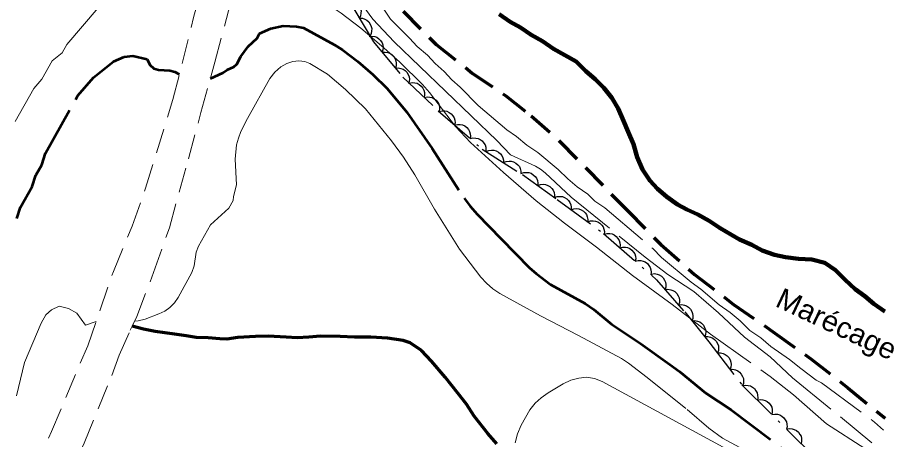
# Model space of a CAD drawing. Extents: x 355726 to 357533, y 5103782 to 5105258.
# Drawn here: x 355974.4 to 356037.4, y 5104614.6 to 5104645.3 of the extents above; entities that cross this region are included whole.
import ezdxf

# ---------------------------------------------------------------- set-up
doc = ezdxf.new("R2010")
doc.units = 0
doc.header["$LTSCALE"] = 0.6
for name, pattern in [('DASH_DOUBLE_DOT', [9.2, 5, -1.2, 0.3, -1.2, 0.3, -1.2]), ('DOT_DASHED', [7.7, 5, -1.2, 0.3, -1.2]), ('LONG_DASHED', [7.5, 6, -1.5]), ('MEDIUM_DASHED', [4.5, 3, -1.5])]:
    doc.linetypes.add(name, pattern=pattern)
for name, color, linetype, lineweight in [('1', 7, 'LONG_DASHED', 53), ('19', 7, 'Continuous', 13), ('2', 7, 'LONG_DASHED', 13), ('22', 7, 'Continuous', 13), ('4', 7, 'DASH_DOUBLE_DOT', 53), ('44', 7, 'Continuous', 25), ('7', 7, 'MEDIUM_DASHED', 70)]:
    doc.layers.add(name, color=color, linetype=linetype, lineweight=lineweight)

msp = doc.modelspace()

# ---------------------------------------------------------------- linework, layer by layer
at = {"layer": '1'}
for points in [[(355992.03, 5104644.17), (355992.85, 5104644.53), (355993.74, 5104644.72), (355994.72, 5104644.68), (355995.22, 5104644.57), (355997.47, 5104643.34), (355998.06, 5104642.97), (355999.19, 5104642.13), (356000.28, 5104641.18), (356001.32, 5104640.15), (356002.74, 5104638.44), (356004.59, 5104635.78), (356006.91, 5104632.18), (356007.35, 5104631.59), (356007.86, 5104631), (356009.62, 5104629.2), (356011.69, 5104627.09), (356012.16, 5104626.68), (356013.22, 5104625.88), (356015.74, 5104624.5), (356016.37, 5104624.05), (356017.65, 5104623), (356019.77, 5104621.59), (356021.9, 5104620.05), (356022.59, 5104619.54), (356024.52, 5104617.96), (356026.36, 5104616.74), (356030.95, 5104613.29)], [(355974.34, 5104630.68), (355974.62, 5104631.51), (355975.46, 5104633.01), (355975.73, 5104633.85), (355976.16, 5104634.6), (355976.43, 5104635.44), (355978.79, 5104639.64), (355979.94, 5104640.97), (355981.38, 5104642.13), (355982.17, 5104642.48), (355982.79, 5104642.53), (355983.83, 5104642.31)]]:
    msp.add_lwpolyline(points, dxfattribs=at)
at = {"layer": '1', "linetype": 'Continuous'}
for points in [[(355988.44, 5104640.9), (355989.35, 5104641.3), (355989.66, 5104641.51), (355990.14, 5104641.74), (355990.36, 5104641.93), (355990.67, 5104642.49), (355991.2, 5104643.21), (355991.84, 5104643.84), (355992.03, 5104644.17)], [(355983.83, 5104642.31), (355984.04, 5104641.88), (355984.32, 5104641.63), (355984.67, 5104641.51), (355985.48, 5104641.47), (355985.85, 5104641.38), (355986.18, 5104641.2)]]:
    msp.add_lwpolyline(points, dxfattribs=at)
at = {"layer": '19', "linetype": 'MEDIUM_DASHED'}
for points in [[(355973.33, 5104607.29), (355976.87, 5104615.17), (355979.51, 5104621.42), (355981.38, 5104626.83), (355982.76, 5104630.14), (355983.73, 5104632.9), (355985.72, 5104639.37), (355987.22, 5104645.34), (355988.24, 5104649.21), (355989.73, 5104654.44), (355991.06, 5104658.34), (355992.07, 5104661.18), (355993.19, 5104664.01), (355994.95, 5104668.52), (355997.24, 5104673.96), (355999.22, 5104678.15)], [(355973.64, 5104601.69), (355975.44, 5104605.41), (355977.53, 5104610.55), (355979.26, 5104614.32), (355981.26, 5104619.25), (355981.79, 5104620.73), (355982.61, 5104622.54), (355982.76, 5104622.85), (355983.09, 5104623.55), (355984.31, 5104626.76), (355985.46, 5104630.01), (355986.84, 5104635.04), (355987.76, 5104638.42), (355988.77, 5104642.09), (355989.92, 5104646.38), (355990.66, 5104649.27), (355991.6, 5104652.15), (355992.52, 5104655.49), (355993.31, 5104657.91), (355994.8, 5104662.81), (355996.35, 5104666.94), (355997.8, 5104670.73)]]:
    msp.add_lwpolyline(points, dxfattribs=at)
at = {"layer": '2', "linetype": 'Continuous'}
msp.add_line((355979.35, 5104622.91), (355980.12, 5104623.18), dxfattribs=at)
for points in [[(355993.96, 5104660.06), (355993.99, 5104660.02), (355994.87, 5104658.93), (355995.09, 5104658.36), (355995.26, 5104657.87), (355995.42, 5104657.09), (355995.62, 5104655.21), (355995.63, 5104654.43), (355995.73, 5104653.38), (355995.97, 5104652.34), (355996.25, 5104651.37), (355996.61, 5104650.49), (355997.81, 5104648.59), (356000.28, 5104645.22), (356001.82, 5104643.55), (356009.3, 5104636.37), (356010.29, 5104635.32), (356012.11, 5104634.49), (356012.47, 5104634.28)], [(355982.93, 5104623.2), (355983.18, 5104623.22), (355983.69, 5104623.36), (355984.69, 5104623.74), (355985.12, 5104623.94), (355985.5, 5104624.2), (355985.82, 5104624.54), (355986.09, 5104624.93), (355987.09, 5104626.75), (355987.26, 5104627.23), (355987.42, 5104628.23), (355987.58, 5104628.67), (355988.44, 5104630.23), (355989.78, 5104631.44), (355990.11, 5104632.01)], [(356010.64, 5104614.34), (356010.81, 5104615.01), (356011.07, 5104615.62), (356011.71, 5104616.75), (356012.1, 5104617.23), (356012.54, 5104617.63), (356013.03, 5104617.99), (356014.13, 5104618.65), (356014.7, 5104618.9), (356015.27, 5104619.05), (356015.84, 5104619.12), (356016.41, 5104619.03), (356016.96, 5104618.8), (356025.78, 5104614.03)]]:
    msp.add_lwpolyline(points, dxfattribs=at)
at = {"layer": '2'}
for points in [[(355974.23, 5104637.76), (355975.58, 5104640.16), (355976.16, 5104640.83), (355976.92, 5104642.18), (355977.64, 5104642.76), (355977.98, 5104643.36), (355980.27, 5104646.03), (355980.76, 5104646.54), (355981.18, 5104647.3), (355981.76, 5104647.96), (355982.6, 5104649.46), (355983.75, 5104650.8), (355984.88, 5104651.75), (355986.29, 5104652.58), (355987.15, 5104652.69), (355987.76, 5104652.55), (355988.51, 5104652.82)], [(355995.65, 5104646.96), (355997.52, 5104645.95), (355997.96, 5104645.66), (355999.4, 5104644.55), (356001.08, 5104643.13), (356002.23, 5104642.08), (356003.88, 5104640.45), (356004.4, 5104639.86), (356006.29, 5104637.4), (356007.38, 5104636.23), (356009.78, 5104634.03), (356012.16, 5104631.97), (356014.23, 5104630.34), (356016.56, 5104628.61), (356019.19, 5104626.54), (356022.06, 5104624.42), (356024.85, 5104622.25), (356029.21, 5104619.18), (356030.91, 5104617.84), (356033.3, 5104615.73), (356036.1, 5104613.93)], [(356000.32, 5104647.09), (356001.55, 5104645.21), (356002.95, 5104643.82), (356003.5, 5104643.21), (356004.25, 5104642.6), (356004.8, 5104641.99), (356005.47, 5104641.41), (356006.02, 5104640.8), (356006.62, 5104640.27), (356007.95, 5104638.93), (356010.03, 5104637.16), (356010.74, 5104636.66), (356011.49, 5104636.04), (356012.28, 5104635.5), (356013.77, 5104634.26), (356014.47, 5104633.57), (356015.14, 5104632.99), (356015.93, 5104632.45), (356016.44, 5104631.96), (356017.16, 5104631.46), (356020.66, 5104628.5), (356021.28, 5104627.85), (356023.44, 5104626.04), (356024.16, 5104625.54), (356025.49, 5104624.39), (356026.28, 5104623.84), (356027.03, 5104623.23), (356027.73, 5104622.53), (356028.52, 5104621.99), (356029.26, 5104621.37), (356030.61, 5104620.41), (356031.43, 5104619.75), (356032.56, 5104618.92), (356032.93, 5104618.71), (356036.79, 5104615.85), (356037.46, 5104615.27)], [(355990.11, 5104632.01), (355990.12, 5104632.28), (355990.34, 5104633.15), (355990.24, 5104635.01), (355990.35, 5104636.05), (355990.49, 5104636.55), (355990.66, 5104637.04), (355991.14, 5104637.97), (355992.76, 5104640.88), (355993.13, 5104641.34), (355993.57, 5104641.74), (355994, 5104641.99), (355994.44, 5104642.12), (355994.89, 5104642.17), (355995.31, 5104642.13), (355995.69, 5104641.98), (355996.96, 5104641.21), (355998.28, 5104640.08), (355999.74, 5104638.67), (356001.64, 5104636.36), (356002.5, 5104635.16), (356003.33, 5104633.88), (356004.75, 5104631.36), (356006.58, 5104628.46), (356008.14, 5104626.42), (356008.55, 5104625.97), (356009, 5104625.57), (356009.52, 5104625.23), (356012.48, 5104623.59), (356015.24, 5104622.17), (356018.38, 5104620.48), (356018.89, 5104620.15), (356020.25, 5104619.11), (356023.16, 5104616.76), (356024.74, 5104615.42), (356025.74, 5104614.69), (356032.22, 5104611.21)], [(356012.47, 5104634.28), (356012.83, 5104634.01), (356014.71, 5104632.24), (356020.11, 5104627.87), (356021.74, 5104626.61), (356023.65, 5104625.36), (356025.45, 5104623.81), (356027.34, 5104622.05), (356029.21, 5104620.6), (356030.84, 5104619.09), (356036.61, 5104614.35)], [(355974.33, 5104617.76), (355974.91, 5104620.2), (355976.13, 5104623.06), (355976.47, 5104623.66), (355976.87, 5104624.03), (355977.43, 5104624.31), (355978.11, 5104624.12), (355978.71, 5104623.78), (355979.35, 5104622.91)]]:
    msp.add_lwpolyline(points, dxfattribs=at)
at = {"layer": '22', "linetype": 'LONG_DASHED', "lineweight": 70}
for points in [[(355998.94, 5104622.04), (355997.89, 5104622.09), (355996.47, 5104622.12), (355995.61, 5104622.03), (355994.77, 5104621.99), (355993.95, 5104622.04), (355992.64, 5104622.12), (355991.72, 5104622.08), (355990.45, 5104622.01), (355989.65, 5104621.9), (355989.13, 5104621.91), (355988.28, 5104621.99), (355987.41, 5104622.01), (355986.68, 5104622.13), (355985.83, 5104622.26), (355984.43, 5104622.46), (355983.58, 5104622.63), (355982.76, 5104622.85)], [(356009.3, 5104614.28), (356008.65, 5104615.03), (356007.66, 5104616.29), (356007.08, 5104617.16), (356006.46, 5104617.97), (356005.53, 5104619.13), (356004.54, 5104620.3), (356003.82, 5104621.08), (356002.98, 5104621.63), (356002.48, 5104621.79), (356001.35, 5104621.96), (356000.12, 5104622.05), (355998.94, 5104622.04)]]:
    msp.add_lwpolyline(points, dxfattribs=at)
at = {"layer": '4', "linetype": 'Continuous', "lineweight": 90}
msp.add_lwpolyline([(356009.47, 5104645.57), (356010.26, 5104645.03), (356011.02, 5104644.61), (356011.8, 5104644.06), (356012.63, 5104643.6), (356013.42, 5104643.05), (356014.25, 5104642.59), (356015.08, 5104642.12), (356015.79, 5104641.42), (356016.46, 5104640.85), (356017.08, 5104640.2), (356017.67, 5104639.47), (356018.14, 5104638.71), (356018.52, 5104637.8), (356018.87, 5104637.01), (356019.25, 5104636.1), (356019.52, 5104635.16), (356019.9, 5104634.25), (356020.44, 5104633.45), (356021, 5104632.84), (356021.67, 5104632.26), (356022.45, 5104631.72), (356023.13, 5104631.34), (356023.93, 5104630.99), (356024.76, 5104630.52), (356025.55, 5104629.98), (356026.38, 5104629.51), (356026.98, 5104629.17), (356027.86, 5104628.78), (356028.61, 5104628.35), (356029.53, 5104628.03), (356030.33, 5104627.88), (356031.26, 5104627.75), (356032.23, 5104627.7), (356033.18, 5104627.46), (356033.97, 5104626.92), (356034.67, 5104626.23), (356035.38, 5104625.53), (356036.09, 5104625.03), (356036.76, 5104624.46), (356037.55, 5104623.91)], dxfattribs=at)
at = {"layer": '44'}
for points in [[(355998.53, 5104646.58), (355998.74, 5104646.57), (355998.93, 5104646.5), (355999.07, 5104646.42), (355999.2, 5104646.3), (355999.31, 5104646.15), (355999.38, 5104645.97), (355999.42, 5104645.81), (355999.41, 5104645.64), (355999.37, 5104645.46), (355999.3, 5104645.29)], [(355999.3, 5104645.29), (355999.51, 5104645.28), (355999.7, 5104645.21), (355999.84, 5104645.14), (355999.97, 5104645.01), (356000.08, 5104644.86), (356000.15, 5104644.68), (356000.19, 5104644.53), (356000.18, 5104644.35), (356000.14, 5104644.17), (356000.07, 5104644.01)], [(356000.01, 5104643.96), (356000.21, 5104643.98), (356000.41, 5104643.94), (356000.57, 5104643.89), (356000.71, 5104643.79), (356000.84, 5104643.65), (356000.94, 5104643.49), (356001, 5104643.34), (356001.02, 5104643.16), (356001.01, 5104642.98), (356000.96, 5104642.8)], [(356000.96, 5104642.8), (356001.17, 5104642.82), (356001.37, 5104642.78), (356001.52, 5104642.73), (356001.66, 5104642.63), (356001.79, 5104642.49), (356001.89, 5104642.33), (356001.95, 5104642.18), (356001.97, 5104642), (356001.96, 5104641.82), (356001.91, 5104641.65)], [(356001.91, 5104641.65), (356002.12, 5104641.67), (356002.32, 5104641.62), (356002.47, 5104641.57), (356002.62, 5104641.47), (356002.75, 5104641.34), (356002.84, 5104641.17), (356002.91, 5104641.02), (356002.93, 5104640.84), (356002.91, 5104640.66), (356002.86, 5104640.49)], [(356002.92, 5104640.54), (356003.13, 5104640.59), (356003.33, 5104640.57), (356003.49, 5104640.54), (356003.65, 5104640.45), (356003.79, 5104640.34), (356003.91, 5104640.19), (356003.99, 5104640.05), (356004.03, 5104639.87), (356004.04, 5104639.69), (356004.01, 5104639.51)], [(356004.01, 5104639.51), (356004.22, 5104639.56), (356004.42, 5104639.54), (356004.58, 5104639.51), (356004.74, 5104639.42), (356004.88, 5104639.31), (356005, 5104639.15), (356005.08, 5104639.01), (356005.12, 5104638.84), (356005.13, 5104638.66), (356005.1, 5104638.48)], [(356005.1, 5104638.48), (356005.31, 5104638.54), (356005.51, 5104638.53), (356005.67, 5104638.5), (356005.83, 5104638.42), (356005.98, 5104638.31), (356006.1, 5104638.17), (356006.19, 5104638.03), (356006.24, 5104637.86), (356006.26, 5104637.67), (356006.23, 5104637.5)], [(356006.23, 5104637.5), (356006.44, 5104637.55), (356006.64, 5104637.54), (356006.8, 5104637.51), (356006.96, 5104637.44), (356007.11, 5104637.33), (356007.23, 5104637.18), (356007.32, 5104637.04), (356007.37, 5104636.87), (356007.39, 5104636.69), (356007.36, 5104636.51)], [(356007.36, 5104636.51), (356007.56, 5104636.56), (356007.77, 5104636.55), (356007.93, 5104636.53), (356008.09, 5104636.45), (356008.24, 5104636.34), (356008.36, 5104636.19), (356008.45, 5104636.05), (356008.49, 5104635.88), (356008.51, 5104635.7), (356008.49, 5104635.52)], [(356008.52, 5104635.56), (356008.72, 5104635.65), (356008.92, 5104635.67), (356009.08, 5104635.67), (356009.25, 5104635.62), (356009.41, 5104635.53), (356009.56, 5104635.4), (356009.67, 5104635.28), (356009.74, 5104635.12), (356009.79, 5104634.94), (356009.79, 5104634.76)], [(356009.79, 5104634.76), (356009.98, 5104634.85), (356010.19, 5104634.87), (356010.35, 5104634.87), (356010.52, 5104634.82), (356010.68, 5104634.73), (356010.83, 5104634.6), (356010.94, 5104634.48), (356011.01, 5104634.32), (356011.06, 5104634.14), (356011.06, 5104633.96)], [(356011.06, 5104633.97), (356011.26, 5104634.04), (356011.46, 5104634.05), (356011.63, 5104634.04), (356011.79, 5104633.98), (356011.95, 5104633.88), (356012.09, 5104633.75), (356012.19, 5104633.62), (356012.25, 5104633.46), (356012.29, 5104633.27), (356012.28, 5104633.09)], [(356012.28, 5104633.09), (356012.48, 5104633.17), (356012.68, 5104633.18), (356012.85, 5104633.17), (356013.01, 5104633.1), (356013.17, 5104633.01), (356013.31, 5104632.87), (356013.41, 5104632.75), (356013.47, 5104632.58), (356013.51, 5104632.4), (356013.5, 5104632.22)], [(356013.51, 5104632.22), (356013.7, 5104632.29), (356013.91, 5104632.3), (356014.07, 5104632.29), (356014.23, 5104632.22), (356014.39, 5104632.13), (356014.52, 5104631.99), (356014.62, 5104631.86), (356014.68, 5104631.69), (356014.72, 5104631.51), (356014.71, 5104631.33)], [(356014.71, 5104631.33), (356014.91, 5104631.4), (356015.11, 5104631.41), (356015.28, 5104631.4), (356015.44, 5104631.33), (356015.6, 5104631.23), (356015.73, 5104631.1), (356015.83, 5104630.97), (356015.89, 5104630.8), (356015.93, 5104630.62), (356015.92, 5104630.44)], [(356015.92, 5104630.44), (356016.12, 5104630.51), (356016.32, 5104630.52), (356016.48, 5104630.5), (356016.65, 5104630.44), (356016.8, 5104630.34), (356016.94, 5104630.21), (356017.04, 5104630.08), (356017.1, 5104629.91), (356017.13, 5104629.73), (356017.12, 5104629.55)], [(356017.12, 5104629.55), (356017.32, 5104629.6), (356017.53, 5104629.59), (356017.69, 5104629.56), (356017.85, 5104629.49), (356018, 5104629.38), (356018.12, 5104629.23), (356018.21, 5104629.09), (356018.25, 5104628.92), (356018.27, 5104628.74), (356018.25, 5104628.56)], [(356018.25, 5104628.56), (356018.45, 5104628.61), (356018.66, 5104628.61), (356018.82, 5104628.58), (356018.98, 5104628.5), (356019.13, 5104628.39), (356019.25, 5104628.24), (356019.34, 5104628.11), (356019.39, 5104627.94), (356019.41, 5104627.75), (356019.38, 5104627.58)], [(356019.38, 5104627.58), (356019.59, 5104627.63), (356019.79, 5104627.62), (356019.95, 5104627.59), (356020.11, 5104627.52), (356020.26, 5104627.41), (356020.38, 5104627.26), (356020.47, 5104627.12), (356020.52, 5104626.95), (356020.54, 5104626.77), (356020.52, 5104626.59)], [(356020.57, 5104626.64), (356020.78, 5104626.67), (356020.98, 5104626.63), (356021.13, 5104626.58), (356021.28, 5104626.49), (356021.41, 5104626.36), (356021.51, 5104626.19), (356021.58, 5104626.05), (356021.61, 5104625.87), (356021.6, 5104625.69), (356021.55, 5104625.51)], [(356021.55, 5104625.51), (356021.76, 5104625.54), (356021.96, 5104625.5), (356022.12, 5104625.45), (356022.27, 5104625.36), (356022.4, 5104625.23), (356022.5, 5104625.06), (356022.57, 5104624.92), (356022.59, 5104624.74), (356022.59, 5104624.56), (356022.54, 5104624.38)], [(356022.56, 5104624.4), (356022.77, 5104624.42), (356022.97, 5104624.37), (356023.12, 5104624.32), (356023.26, 5104624.22), (356023.39, 5104624.08), (356023.49, 5104623.92), (356023.55, 5104623.77), (356023.57, 5104623.59), (356023.56, 5104623.41), (356023.5, 5104623.23)], [(356023.5, 5104623.23), (356023.71, 5104623.25), (356023.91, 5104623.21), (356024.07, 5104623.15), (356024.21, 5104623.05), (356024.34, 5104622.92), (356024.43, 5104622.75), (356024.5, 5104622.6), (356024.51, 5104622.43), (356024.5, 5104622.24), (356024.45, 5104622.07)], [(356024.46, 5104622.08), (356024.67, 5104622.09), (356024.87, 5104622.04), (356025.02, 5104621.98), (356025.16, 5104621.87), (356025.28, 5104621.74), (356025.37, 5104621.57), (356025.43, 5104621.42), (356025.44, 5104621.24), (356025.43, 5104621.06), (356025.37, 5104620.89)], [(356025.37, 5104620.89), (356025.58, 5104620.9), (356025.78, 5104620.85), (356025.93, 5104620.79), (356026.07, 5104620.68), (356026.19, 5104620.55), (356026.28, 5104620.38), (356026.34, 5104620.22), (356026.36, 5104620.05), (356026.34, 5104619.86), (356026.28, 5104619.69)], [(356026.28, 5104619.69), (356026.49, 5104619.71), (356026.69, 5104619.66), (356026.84, 5104619.6), (356026.98, 5104619.49), (356027.1, 5104619.35), (356027.19, 5104619.18), (356027.25, 5104619.03), (356027.27, 5104618.86), (356027.25, 5104618.67), (356027.19, 5104618.5)], [(356027.2, 5104618.51), (356027.41, 5104618.55), (356027.61, 5104618.53), (356027.77, 5104618.49), (356027.92, 5104618.4), (356028.06, 5104618.29), (356028.17, 5104618.13), (356028.26, 5104617.99), (356028.29, 5104617.82), (356028.3, 5104617.63), (356028.27, 5104617.45)], [(356028.27, 5104617.45), (356028.47, 5104617.49), (356028.67, 5104617.47), (356028.83, 5104617.43), (356028.99, 5104617.35), (356029.13, 5104617.23), (356029.24, 5104617.07), (356029.32, 5104616.93), (356029.36, 5104616.76), (356029.36, 5104616.57), (356029.33, 5104616.4)], [(356029.33, 5104616.4), (356029.54, 5104616.44), (356029.74, 5104616.42), (356029.9, 5104616.38), (356030.05, 5104616.29), (356030.19, 5104616.17), (356030.3, 5104616.02), (356030.39, 5104615.88), (356030.42, 5104615.7), (356030.43, 5104615.52), (356030.4, 5104615.34)], [(356030.4, 5104615.34), (356030.6, 5104615.38), (356030.8, 5104615.36), (356030.96, 5104615.32), (356031.12, 5104615.23), (356031.26, 5104615.12), (356031.37, 5104614.96), (356031.45, 5104614.82), (356031.49, 5104614.65), (356031.49, 5104614.46), (356031.46, 5104614.28)]]:
    msp.add_lwpolyline(points, dxfattribs=at)
at = {"layer": '44', "linetype": 'DOT_DASHED'}
msp.add_lwpolyline([(355998.9, 5104645.96), (356000.33, 5104643.57), (356002.45, 5104640.99), (356005.04, 5104638.54), (356008.23, 5104635.75), (356011.16, 5104633.9), (356013.7, 5104632.08), (356017.07, 5104629.59), (356020.93, 5104626.23), (356022.98, 5104623.88), (356024.74, 5104621.71), (356027.14, 5104618.57), (356034.52, 5104611.25)], dxfattribs=at)
at = {"layer": '7'}
msp.add_lwpolyline([(356002.49, 5104645.8), (356004.89, 5104643.36), (356007.51, 5104641.29), (356009.95, 5104639.62), (356011.81, 5104638.17), (356013.86, 5104636.33), (356018.84, 5104631.24), (356021.24, 5104628.79), (356023.7, 5104626.62), (356026.54, 5104624.43), (356029.54, 5104622.34), (356032.16, 5104620.47), (356034.85, 5104618.36), (356037.57, 5104616.13)], dxfattribs=at)

# ---------------------------------------------------------------- texts
at = {"layer": '7', "width": 1.05}
msp.add_text('Marécage', height=1.5, rotation=334.72, dxfattribs=at).set_placement((356029.49, 5104624.33))

doc.saveas('drawing.dxf')
